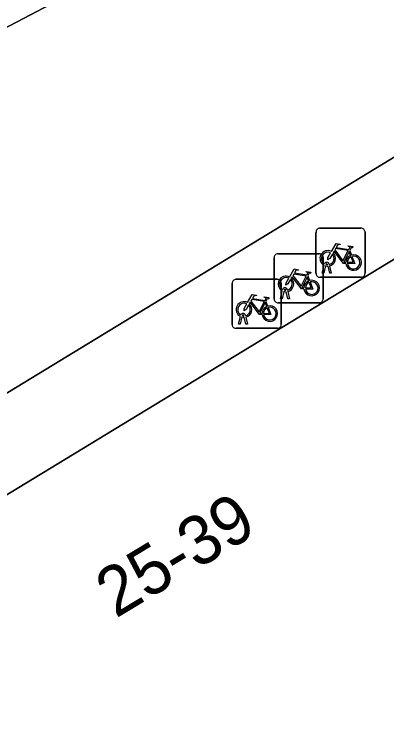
# Model space of a CAD drawing. Extents: x 159888 to 160761, y 384031 to 384750.
# Drawn here: x 160246.91 to 160254.51, y 384665.45 to 384679.82 of the extents above; entities that cross this region are included whole.
import ezdxf

# ---------------------------------------------------------------- set-up
doc = ezdxf.new("R2010")
doc.units = 0
for name, color, linetype in [('IMGEO_Erf', 7, 'Continuous'), ('IMGEO_Fietsenrek', 7, 'Continuous'), ('IMGEO_Fietspad_open', 7, 'Continuous'), ('IMGEO_Pand', 7, 'Continuous'), ('IMGEO_Pand_nummerreeks', 7, 'Continuous'), ('IMGEO_Voetpad_open', 7, 'Continuous')]:
    doc.layers.add(name, color=color, linetype=linetype)

msp = doc.modelspace()

# ---------------------------------------------------------------- linework, layer by layer
at = {"layer": 'IMGEO_Erf'}
msp.add_lwpolyline([(160230.387, 384660.042), (160243.201, 384667.839), (160256.015, 384675.636), (160259.438, 384677.719), (160258.508, 384679.247), (160201.065, 384644.22)], dxfattribs=at)
at = {"layer": 'IMGEO_Fietsenrek'}
for p, q in [((160253.141, 384675.446), (160253.982, 384675.446)), ((160253.982, 384675.446), (160253.141, 384675.446)), ((160253.066, 384674.521), (160253.066, 384675.362)), ((160253.066, 384675.362), (160253.066, 384674.521)), ((160254.066, 384675.371), (160254.066, 384674.53)), ((160254.066, 384674.53), (160254.066, 384675.371)), ((160253.753, 384674.995), (160253.789, 384674.9)), ((160252.212, 384674), (160252.212, 384674.841)), ((160252.212, 384674.841), (160252.212, 384674)), ((160252.287, 384674.925), (160253.128, 384674.925)), ((160253.128, 384674.925), (160252.287, 384674.925)), ((160253.212, 384674.85), (160253.212, 384674.009)), ((160253.212, 384674.009), (160253.212, 384674.85)), ((160253.193, 384674.53), (160253.232, 384674.69)), ((160253.304, 384674.702), (160253.303, 384674.706)), ((160253.335, 384674.713), (160253.336, 384674.706)), ((160253.262, 384674.678), (160253.227, 384674.53)), ((160253.345, 384674.53), (160253.311, 384674.672)), ((160253.343, 384674.676), (160253.378, 384674.53)), ((160251.432, 384674.404), (160252.273, 384674.404)), ((160252.273, 384674.404), (160251.432, 384674.404)), ((160252.899, 384674.474), (160252.935, 384674.379)), ((160253.991, 384674.446), (160253.15, 384674.446)), ((160253.15, 384674.446), (160253.991, 384674.446)), ((160253.227, 384674.53), (160253.193, 384674.53)), ((160253.378, 384674.53), (160253.345, 384674.53)), ((160251.357, 384673.479), (160251.357, 384674.32)), ((160251.357, 384674.32), (160251.357, 384673.479)), ((160252.357, 384674.329), (160252.357, 384673.488)), ((160252.357, 384673.488), (160252.357, 384674.329)), ((160252.339, 384674.009), (160252.378, 384674.169)), ((160252.408, 384674.157), (160252.373, 384674.009)), ((160252.45, 384674.181), (160252.449, 384674.185)), ((160252.491, 384674.009), (160252.457, 384674.151)), ((160252.481, 384674.192), (160252.482, 384674.185)), ((160252.489, 384674.155), (160252.524, 384674.009)), ((160252.373, 384674.009), (160252.339, 384674.009)), ((160252.524, 384674.009), (160252.491, 384674.009)), ((160252.044, 384673.953), (160252.08, 384673.858)), ((160253.137, 384673.925), (160252.296, 384673.925)), ((160252.296, 384673.925), (160253.137, 384673.925)), ((160251.484, 384673.488), (160251.523, 384673.648)), ((160251.553, 384673.636), (160251.518, 384673.488)), ((160251.595, 384673.66), (160251.594, 384673.664)), ((160251.636, 384673.488), (160251.602, 384673.63)), ((160251.626, 384673.671), (160251.627, 384673.664)), ((160251.634, 384673.634), (160251.669, 384673.488)), ((160252.282, 384673.404), (160251.441, 384673.404)), ((160251.441, 384673.404), (160252.282, 384673.404)), ((160251.518, 384673.488), (160251.484, 384673.488)), ((160251.669, 384673.488), (160251.636, 384673.488))]:
    msp.add_line(p, q, dxfattribs=at)
for points in [[(160253.379, 384674.972), (160253.474, 384675.136), (160253.56, 384675.122), (160253.562, 384675.113), (160253.506, 384675.102), (160253.479, 384675.057), (160253.735, 384675.016)], [(160253.675, 384674.728), (160253.625, 384674.728), (160253.434, 384674.979), (160253.415, 384674.947)], [(160253.722, 384674.991), (160253.465, 384675.032), (160253.448, 384675.003), (160253.615, 384674.783), (160253.722, 384674.991)], [(160253.735, 384675.016), (160253.76, 384675.065), (160253.754, 384675.069), (160253.731, 384675.073), (160253.719, 384675.08), (160253.718, 384675.083), (160253.72, 384675.088), (160253.815, 384675.073), (160253.817, 384675.063), (160253.807, 384675.05), (160253.795, 384675.044), (160253.781, 384675.05), (160253.753, 384674.995)], [(160253.4, 384674.92), (160253.348, 384674.83), (160253.308, 384674.805), (160253.309, 384674.852), (160253.364, 384674.946)], [(160253.77, 384674.893), (160253.74, 384674.97), (160253.631, 384674.752), (160253.674, 384674.752)], [(160253.704, 384674.752), (160253.824, 384674.751), (160253.78, 384674.865)], [(160253.8, 384674.872), (160253.855, 384674.727), (160253.705, 384674.727)], [(160252.525, 384674.451), (160252.62, 384674.615), (160252.706, 384674.601), (160252.708, 384674.592), (160252.652, 384674.581), (160252.625, 384674.536), (160252.881, 384674.495)], [(160252.881, 384674.495), (160252.906, 384674.544), (160252.9, 384674.548), (160252.877, 384674.552), (160252.865, 384674.559), (160252.864, 384674.562), (160252.866, 384674.567), (160252.961, 384674.552), (160252.963, 384674.542), (160252.953, 384674.529), (160252.941, 384674.523), (160252.927, 384674.529), (160252.899, 384674.474)], [(160252.546, 384674.399), (160252.494, 384674.309), (160252.454, 384674.284), (160252.455, 384674.331), (160252.51, 384674.425)], [(160252.821, 384674.207), (160252.771, 384674.207), (160252.58, 384674.458), (160252.561, 384674.426)], [(160252.868, 384674.47), (160252.611, 384674.511), (160252.594, 384674.482), (160252.761, 384674.262), (160252.868, 384674.47)], [(160252.916, 384674.372), (160252.886, 384674.449), (160252.777, 384674.231), (160252.82, 384674.231)], [(160252.85, 384674.231), (160252.97, 384674.23), (160252.926, 384674.344)], [(160252.946, 384674.351), (160253.001, 384674.206), (160252.851, 384674.206)], [(160251.67, 384673.93), (160251.765, 384674.094), (160251.851, 384674.08), (160251.853, 384674.071), (160251.797, 384674.06), (160251.77, 384674.015), (160252.026, 384673.974)], [(160252.013, 384673.949), (160251.756, 384673.99), (160251.739, 384673.961), (160251.906, 384673.741), (160252.013, 384673.949)], [(160252.026, 384673.974), (160252.051, 384674.023), (160252.045, 384674.027), (160252.022, 384674.031), (160252.01, 384674.038), (160252.009, 384674.041), (160252.011, 384674.046), (160252.106, 384674.031), (160252.108, 384674.021), (160252.098, 384674.008), (160252.086, 384674.002), (160252.072, 384674.008), (160252.044, 384673.953)], [(160251.691, 384673.878), (160251.639, 384673.788), (160251.599, 384673.763), (160251.6, 384673.81), (160251.655, 384673.904)], [(160251.966, 384673.686), (160251.916, 384673.686), (160251.725, 384673.937), (160251.706, 384673.905)], [(160252.061, 384673.851), (160252.031, 384673.928), (160251.922, 384673.71), (160251.965, 384673.71)], [(160251.995, 384673.71), (160252.115, 384673.709), (160252.071, 384673.823)], [(160252.091, 384673.83), (160252.146, 384673.685), (160251.996, 384673.685)]]:
    msp.add_lwpolyline(points, dxfattribs=at)
for centre, radius, start, end in [((160253.144, 384675.368), 0.0779, 92.4484, 184.2845), ((160253.144, 384675.368), 0.0779, 92.4484, 184.2845), ((160253.988, 384675.368), 0.0779, 2.4484, 94.2845), ((160253.988, 384675.368), 0.0779, 2.4484, 94.2845), ((160253.306, 384674.831), 0.159, 62.6766, 242.1369), ((160252.29, 384674.847), 0.0779, 92.4484, 184.2845), ((160252.29, 384674.847), 0.0779, 92.4484, 184.2845), ((160253.134, 384674.847), 0.0779, 2.4484, 94.2845), ((160253.134, 384674.847), 0.0779, 2.4484, 94.2845), ((160253.306, 384674.831), 0.129, 63.3192, 238.903), ((160253.306, 384674.831), 0.129, 283.6043, 43.4302), ((160253.306, 384674.831), 0.159, 283.5766, 46.6042), ((160253.833, 384674.747), 0.159, 113.3408, 178.3217), ((160253.833, 384674.747), 0.159, 187.0065, 105.7708), ((160253.833, 384674.747), 0.129, 113.923, 177.9556), ((160253.833, 384674.747), 0.129, 188.6715, 104.5883), ((160253.286, 384674.702), 0.0499, 12.8025, 158.6934), ((160253.286, 384674.702), 0.0174, 12.8025, 163.4502), ((160253.306, 384674.831), 0.129, 253.415, 269.0204), ((160253.306, 384674.831), 0.159, 253.9967, 271.7867), ((160251.435, 384674.326), 0.0779, 92.4484, 184.2845), ((160251.435, 384674.326), 0.0779, 92.4484, 184.2845), ((160252.279, 384674.326), 0.0779, 2.4484, 94.2845), ((160252.279, 384674.326), 0.0779, 2.4484, 94.2845), ((160252.452, 384674.31), 0.159, 62.6766, 242.1369), ((160252.452, 384674.31), 0.129, 63.3192, 238.903), ((160252.452, 384674.31), 0.129, 283.6043, 43.4302), ((160252.452, 384674.31), 0.159, 283.5766, 46.6042), ((160253.144, 384674.524), 0.0779, 182.4484, 274.2845), ((160253.144, 384674.524), 0.0779, 182.4484, 274.2845), ((160253.988, 384674.524), 0.0779, 272.4484, 4.2845), ((160253.988, 384674.524), 0.0779, 272.4484, 4.2845), ((160252.979, 384674.226), 0.159, 113.3408, 178.3217), ((160252.979, 384674.226), 0.159, 187.0065, 105.7708), ((160252.979, 384674.226), 0.129, 113.923, 177.9556), ((160252.979, 384674.226), 0.129, 188.6715, 104.5883), ((160252.432, 384674.181), 0.0499, 12.8025, 158.6934), ((160252.452, 384674.31), 0.159, 253.9967, 271.7867), ((160252.432, 384674.181), 0.0174, 12.8025, 163.4502), ((160252.452, 384674.31), 0.129, 253.415, 269.0204), ((160252.29, 384674.003), 0.0779, 182.4484, 274.2845), ((160252.29, 384674.003), 0.0779, 182.4484, 274.2845), ((160253.134, 384674.003), 0.0779, 272.4484, 4.2845), ((160253.134, 384674.003), 0.0779, 272.4484, 4.2845), ((160251.597, 384673.789), 0.159, 62.6766, 242.1369), ((160251.597, 384673.789), 0.129, 63.3192, 238.903), ((160251.597, 384673.789), 0.129, 283.6043, 43.4302), ((160251.597, 384673.789), 0.159, 283.5766, 46.6042), ((160252.124, 384673.705), 0.159, 113.3408, 178.3217), ((160252.124, 384673.705), 0.159, 187.0065, 105.7708), ((160252.124, 384673.705), 0.129, 113.923, 177.9556), ((160252.124, 384673.705), 0.129, 188.6715, 104.5883), ((160251.577, 384673.66), 0.0499, 12.8025, 158.6934), ((160251.577, 384673.66), 0.0174, 12.8025, 163.4502), ((160251.597, 384673.789), 0.159, 253.9967, 271.7867), ((160251.597, 384673.789), 0.129, 253.415, 269.0204), ((160251.435, 384673.482), 0.0779, 182.4484, 274.2845), ((160251.435, 384673.482), 0.0779, 182.4484, 274.2845), ((160252.279, 384673.482), 0.0779, 272.4484, 4.2845), ((160252.279, 384673.482), 0.0779, 272.4484, 4.2845)]:
    msp.add_arc(centre, radius, start, end, dxfattribs=at)
at = {"layer": 'IMGEO_Fietspad_open'}
msp.add_lwpolyline([(160232.655, 384676.585), (160234.319, 384673.277), (160243.453, 384677.816), (160254.104, 384683.407), (160257.631, 384685.322), (160261.124, 384687.295)], dxfattribs=at)
at = {"layer": 'IMGEO_Pand'}
msp.add_lwpolyline([(160256.015, 384675.636), (160243.201, 384667.839), (160248.186, 384659.641), (160261, 384667.439)], close=True, dxfattribs=at)
at = {"layer": 'IMGEO_Voetpad_open'}
for points in [[(160261.124, 384687.295), (160257.631, 384685.322), (160254.104, 384683.407), (160243.453, 384677.816), (160234.319, 384673.277), (160233.262, 384672.777)], [(160194.205, 384648.379), (160194.857, 384647.093), (160195.158, 384646.538), (160195.552, 384645.812), (160197.731, 384642.208), (160201.065, 384644.22), (160258.508, 384679.247)]]:
    msp.add_lwpolyline(points, dxfattribs=at)

# ---------------------------------------------------------------- texts
at = {"layer": 'IMGEO_Pand_nummerreeks'}
msp.add_text('25-39', height=1, rotation=31.1337, dxfattribs=at).set_placement((160248.982, 384667.475))

doc.saveas('drawing.dxf')
